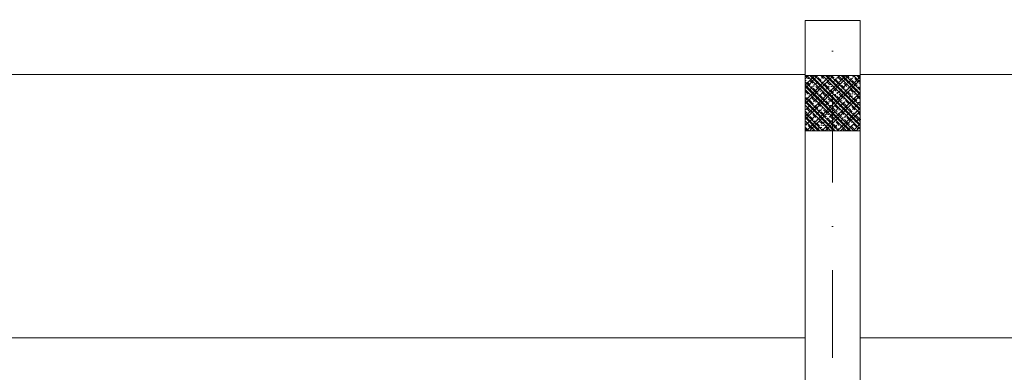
# Model space of a CAD drawing. Header units: millimetres. Extents: x -1695604 to 5289369, y -1488057 to 2187451.
# Tile 150 of 656: x 57050 to 60623, y -32230 to -30952. Entities that reach past the tile are written whole.
import ezdxf

# ---------------------------------------------------------------- set-up
doc = ezdxf.new("R2010")
doc.units = ezdxf.units.MM
doc.linetypes.add('CENTERX2', pattern=[101.6, 63.5, -12.7, 12.7, -12.7])
doc.linetypes.add('DASHDOT', pattern=[25.4, 12.7, -6.35, 0, -6.35])
for name, color, linetype, lineweight in [('A99_N_sraf', 252, 'Continuous', 0), ('A99_N_sraf @ 100', 252, 'Continuous', 0), ('A99_N_sraf @ 200 VP1', 252, 'Continuous', 0), ('A99_N_sraf @ 200 VP10', 252, 'Continuous', 0), ('A99_N_sraf @ 200 VP11', 252, 'Continuous', 0), ('A99_N_sraf @ 200 VP12', 252, 'Continuous', 0), ('A99_N_sraf @ 200 VP13', 252, 'Continuous', 0), ('A99_N_sraf @ 200 VP14', 252, 'Continuous', 0), ('A99_N_sraf @ 200 VP15', 252, 'Continuous', 0), ('A99_N_sraf @ 200 VP16', 252, 'Continuous', 0), ('A99_N_sraf @ 200 VP17', 252, 'Continuous', 0), ('A99_N_sraf @ 200 VP18', 252, 'Continuous', 0), ('A99_N_sraf @ 200 VP19', 252, 'Continuous', 0), ('A99_N_sraf @ 200 VP2', 252, 'Continuous', 0), ('A99_N_sraf @ 200 VP20', 252, 'Continuous', 0), ('A99_N_sraf @ 200 VP21', 252, 'Continuous', 0), ('A99_N_sraf @ 200 VP22', 252, 'Continuous', 0), ('A99_N_sraf @ 200 VP23', 252, 'Continuous', 0), ('A99_N_sraf @ 200 VP24', 252, 'Continuous', 0), ('A99_N_sraf @ 200 VP25', 252, 'Continuous', 0), ('A99_N_sraf @ 200 VP26', 252, 'Continuous', 0), ('A99_N_sraf @ 200 VP27', 252, 'Continuous', 0), ('A99_N_sraf @ 200 VP28', 252, 'Continuous', 0), ('A99_N_sraf @ 200 VP29', 252, 'Continuous', 0), ('A99_N_sraf @ 200 VP3', 252, 'Continuous', 0), ('A99_N_sraf @ 200 VP30', 252, 'Continuous', 0), ('A99_N_sraf @ 200 VP31', 252, 'Continuous', 0), ('A99_N_sraf @ 200 VP32', 252, 'Continuous', 0), ('A99_N_sraf @ 200 VP33', 252, 'Continuous', 0), ('A99_N_sraf @ 200 VP34', 252, 'Continuous', 0), ('A99_N_sraf @ 200 VP35', 252, 'Continuous', 0), ('A99_N_sraf @ 200 VP36', 252, 'Continuous', 0), ('A99_N_sraf @ 200 VP37', 252, 'Continuous', 0), ('A99_N_sraf @ 200 VP38', 252, 'Continuous', 0), ('A99_N_sraf @ 200 VP39', 252, 'Continuous', 0), ('A99_N_sraf @ 200 VP4', 252, 'Continuous', 0), ('A99_N_sraf @ 200 VP40', 252, 'Continuous', 0), ('A99_N_sraf @ 200 VP41', 252, 'Continuous', 0), ('A99_N_sraf @ 200 VP43', 252, 'Continuous', 0), ('A99_N_sraf @ 200 VP46', 252, 'Continuous', 0), ('A99_N_sraf @ 200 VP47', 252, 'Continuous', 0), ('A99_N_sraf @ 200 VP48', 252, 'Continuous', 0), ('A99_N_sraf @ 200 VP49', 252, 'Continuous', 0), ('A99_N_sraf @ 200 VP5', 252, 'Continuous', 0), ('A99_N_sraf @ 200 VP50', 252, 'Continuous', 0), ('A99_N_sraf @ 200 VP51', 252, 'Continuous', 0), ('A99_N_sraf @ 200 VP52', 252, 'Continuous', 0), ('A99_N_sraf @ 200 VP53', 252, 'Continuous', 0), ('A99_N_sraf @ 200 VP54', 252, 'Continuous', 0), ('A99_N_sraf @ 200 VP55', 252, 'Continuous', 0), ('A99_N_sraf @ 200 VP6', 252, 'Continuous', 0), ('A99_N_sraf @ 200 VP7', 252, 'Continuous', 0), ('A99_N_sraf @ 200 VP8', 252, 'Continuous', 0), ('A99_N_sraf @ 200 VP9', 252, 'Continuous', 0), ('A99_N_sraf @ 200 VPModel', 252, 'Continuous', 0), ('A99_N_sraf @ 50 (2) VP42', 252, 'Continuous', 0), ('A99_N_sraf @ 50 (2) VP44', 252, 'Continuous', 0), ('A99_N_sraf @ 50 (2) VP45', 252, 'Continuous', 0), ('A99_N_sraf @ 50 (2) VPModel', 252, 'Continuous', 0), ('A99_S_kce-pohl', 7, 'Continuous', 5), ('A99_S_kce-rez-sil', 7, 'Continuous', 15), ('A99_S_osy', 1, 'CENTERX2', 5)]:
    doc.layers.add(name, color=color, linetype=linetype, lineweight=lineweight)
pattern_1 = [(45, (54240, -250), (-28.28427, 28.28427), []), (45, (54251.314, -250), (-28.28427, 28.28427), []), (45, (54273.94, -250), (-16.970563, 39.59798), [16, -8, 0, -8])]
pattern_2 = [(315, (-250, -54240), (28.284271, 28.284271), []), (315, (-250, -54251.314), (28.284271, 28.284271), []), (315, (-250, -54273.94), (39.59798, 16.970563), [16, -8, 0, -8])]
pattern_3 = [(135, (250, 54240), (-28.284271, -28.284271), []), (135, (250, 54251.314), (-28.284271, -28.284271), []), (135, (250, 54273.94), (-39.59798, -16.970563), [16, -8, 0, -8])]

# ---------------------------------------------------------------- blocks, each defined once
blk = doc.blocks.new('*U6494')
at = {"layer": 'A99_N_sraf @ 100', "lineweight": 0, "ltscale": 2, "transparency": 33554687}
h = blk.add_hatch(dxfattribs=at)
h.set_pattern_fill('ZELEZOBETON', color=256, scale=8)
h.set_pattern_definition(pattern_1)
h.paths.add_polyline_path([(60100, -31355), (60100, -31155), (59900, -31155), (59900, -31355)])
at = {"layer": 'A99_N_sraf @ 200 VP1', "lineweight": 0, "ltscale": 2, "transparency": 33554687}
h = blk.add_hatch(dxfattribs=at)
h.set_pattern_fill('ZELEZOBETON', color=256, scale=8)
h.set_pattern_definition(pattern_1)
h.paths.add_polyline_path([(60100, -31355), (60100, -31155), (59900, -31155), (59900, -31355)])
at = {"layer": 'A99_N_sraf @ 200 VP10', "lineweight": 0, "ltscale": 2, "transparency": 33554687}
h = blk.add_hatch(dxfattribs=at)
h.set_pattern_fill('ZELEZOBETON', color=256, scale=8)
h.set_pattern_definition(pattern_1)
h.paths.add_polyline_path([(60100, -31355), (60100, -31155), (59900, -31155), (59900, -31355)])
at = {"layer": 'A99_N_sraf @ 200 VP11', "lineweight": 0, "ltscale": 2, "transparency": 33554687}
h = blk.add_hatch(dxfattribs=at)
h.set_pattern_fill('ZELEZOBETON', color=256, scale=8)
h.set_pattern_definition(pattern_1)
h.paths.add_polyline_path([(60100, -31355), (60100, -31155), (59900, -31155), (59900, -31355)])
at = {"layer": 'A99_N_sraf @ 200 VP12', "lineweight": 0, "ltscale": 2, "transparency": 33554687}
h = blk.add_hatch(dxfattribs=at)
h.set_pattern_fill('ZELEZOBETON', color=256, scale=8)
h.set_pattern_definition(pattern_1)
h.paths.add_polyline_path([(60100, -31355), (60100, -31155), (59900, -31155), (59900, -31355)])
at = {"layer": 'A99_N_sraf @ 200 VP13', "lineweight": 0, "ltscale": 2, "transparency": 33554687}
h = blk.add_hatch(dxfattribs=at)
h.set_pattern_fill('ZELEZOBETON', color=256, scale=8)
h.set_pattern_definition(pattern_2)
h.paths.add_polyline_path([(60100, -31355), (60100, -31155), (59900, -31155), (59900, -31355)])
at = {"layer": 'A99_N_sraf @ 200 VP14', "lineweight": 0, "ltscale": 2, "transparency": 33554687}
h = blk.add_hatch(dxfattribs=at)
h.set_pattern_fill('ZELEZOBETON', color=256, scale=8)
h.set_pattern_definition(pattern_2)
h.paths.add_polyline_path([(60100, -31355), (60100, -31155), (59900, -31155), (59900, -31355)])
at = {"layer": 'A99_N_sraf @ 200 VP15', "lineweight": 0, "ltscale": 2, "transparency": 33554687}
h = blk.add_hatch(dxfattribs=at)
h.set_pattern_fill('ZELEZOBETON', color=256, scale=8)
h.set_pattern_definition(pattern_1)
h.paths.add_polyline_path([(60100, -31355), (60100, -31155), (59900, -31155), (59900, -31355)])
at = {"layer": 'A99_N_sraf @ 200 VP16', "lineweight": 0, "ltscale": 2, "transparency": 33554687}
h = blk.add_hatch(dxfattribs=at)
h.set_pattern_fill('ZELEZOBETON', color=256, scale=8)
h.set_pattern_definition(pattern_1)
h.paths.add_polyline_path([(60100, -31355), (60100, -31155), (59900, -31155), (59900, -31355)])
at = {"layer": 'A99_N_sraf @ 200 VP17', "lineweight": 0, "ltscale": 2, "transparency": 33554687}
h = blk.add_hatch(dxfattribs=at)
h.set_pattern_fill('ZELEZOBETON', color=256, scale=8)
h.set_pattern_definition(pattern_1)
h.paths.add_polyline_path([(60100, -31355), (60100, -31155), (59900, -31155), (59900, -31355)])
at = {"layer": 'A99_N_sraf @ 200 VP18', "lineweight": 0, "ltscale": 2, "transparency": 33554687}
h = blk.add_hatch(dxfattribs=at)
h.set_pattern_fill('ZELEZOBETON', color=256, scale=8)
h.set_pattern_definition(pattern_2)
h.paths.add_polyline_path([(60100, -31355), (60100, -31155), (59900, -31155), (59900, -31355)])
at = {"layer": 'A99_N_sraf @ 200 VP19', "lineweight": 0, "ltscale": 2, "transparency": 33554687}
h = blk.add_hatch(dxfattribs=at)
h.set_pattern_fill('ZELEZOBETON', color=256, scale=8)
h.set_pattern_definition(pattern_1)
h.paths.add_polyline_path([(60100, -31355), (60100, -31155), (59900, -31155), (59900, -31355)])
at = {"layer": 'A99_N_sraf @ 200 VP2', "lineweight": 0, "ltscale": 2, "transparency": 33554687}
h = blk.add_hatch(dxfattribs=at)
h.set_pattern_fill('ZELEZOBETON', color=256, scale=8)
h.set_pattern_definition(pattern_1)
h.paths.add_polyline_path([(60100, -31355), (60100, -31155), (59900, -31155), (59900, -31355)])
at = {"layer": 'A99_N_sraf @ 200 VP20', "lineweight": 0, "ltscale": 2, "transparency": 33554687}
h = blk.add_hatch(dxfattribs=at)
h.set_pattern_fill('ZELEZOBETON', color=256, scale=8)
h.set_pattern_definition(pattern_1)
h.paths.add_polyline_path([(60100, -31355), (60100, -31155), (59900, -31155), (59900, -31355)])
at = {"layer": 'A99_N_sraf @ 200 VP21', "lineweight": 0, "ltscale": 2, "transparency": 33554687}
h = blk.add_hatch(dxfattribs=at)
h.set_pattern_fill('ZELEZOBETON', color=256, scale=8)
h.set_pattern_definition(pattern_1)
h.paths.add_polyline_path([(60100, -31355), (60100, -31155), (59900, -31155), (59900, -31355)])
at = {"layer": 'A99_N_sraf @ 200 VP22', "lineweight": 0, "ltscale": 2, "transparency": 33554687}
h = blk.add_hatch(dxfattribs=at)
h.set_pattern_fill('ZELEZOBETON', color=256, scale=8)
h.set_pattern_definition(pattern_1)
h.paths.add_polyline_path([(60100, -31355), (60100, -31155), (59900, -31155), (59900, -31355)])
at = {"layer": 'A99_N_sraf @ 200 VP23', "lineweight": 0, "ltscale": 2, "transparency": 33554687}
h = blk.add_hatch(dxfattribs=at)
h.set_pattern_fill('ZELEZOBETON', color=256, scale=8)
h.set_pattern_definition(pattern_1)
h.paths.add_polyline_path([(60100, -31355), (60100, -31155), (59900, -31155), (59900, -31355)])
at = {"layer": 'A99_N_sraf @ 200 VP24', "lineweight": 0, "ltscale": 2, "transparency": 33554687}
h = blk.add_hatch(dxfattribs=at)
h.set_pattern_fill('ZELEZOBETON', color=256, scale=8)
h.set_pattern_definition(pattern_2)
h.paths.add_polyline_path([(60100, -31355), (60100, -31155), (59900, -31155), (59900, -31355)])
at = {"layer": 'A99_N_sraf @ 200 VP25', "lineweight": 0, "ltscale": 2, "transparency": 33554687}
h = blk.add_hatch(dxfattribs=at)
h.set_pattern_fill('ZELEZOBETON', color=256, scale=8)
h.set_pattern_definition(pattern_1)
h.paths.add_polyline_path([(60100, -31355), (60100, -31155), (59900, -31155), (59900, -31355)])
at = {"layer": 'A99_N_sraf @ 200 VP26', "lineweight": 0, "ltscale": 2, "transparency": 33554687}
h = blk.add_hatch(dxfattribs=at)
h.set_pattern_fill('ZELEZOBETON', color=256, scale=8)
h.set_pattern_definition(pattern_1)
h.paths.add_polyline_path([(60100, -31355), (60100, -31155), (59900, -31155), (59900, -31355)])
at = {"layer": 'A99_N_sraf @ 200 VP27', "lineweight": 0, "ltscale": 2, "transparency": 33554687}
h = blk.add_hatch(dxfattribs=at)
h.set_pattern_fill('ZELEZOBETON', color=256, scale=8)
h.set_pattern_definition(pattern_1)
h.paths.add_polyline_path([(60100, -31355), (60100, -31155), (59900, -31155), (59900, -31355)])
at = {"layer": 'A99_N_sraf @ 200 VP28', "lineweight": 0, "ltscale": 2, "transparency": 33554687}
h = blk.add_hatch(dxfattribs=at)
h.set_pattern_fill('ZELEZOBETON', color=256, scale=8)
h.set_pattern_definition(pattern_1)
h.paths.add_polyline_path([(60100, -31355), (60100, -31155), (59900, -31155), (59900, -31355)])
at = {"layer": 'A99_N_sraf @ 200 VP29', "lineweight": 0, "ltscale": 2, "transparency": 33554687}
h = blk.add_hatch(dxfattribs=at)
h.set_pattern_fill('ZELEZOBETON', color=256, scale=8)
h.set_pattern_definition(pattern_1)
h.paths.add_polyline_path([(60100, -31355), (60100, -31155), (59900, -31155), (59900, -31355)])
at = {"layer": 'A99_N_sraf @ 200 VP3', "lineweight": 0, "ltscale": 2, "transparency": 33554687}
h = blk.add_hatch(dxfattribs=at)
h.set_pattern_fill('ZELEZOBETON', color=256, scale=8)
h.set_pattern_definition(pattern_1)
h.paths.add_polyline_path([(60100, -31355), (60100, -31155), (59900, -31155), (59900, -31355)])
at = {"layer": 'A99_N_sraf @ 200 VP30', "lineweight": 0, "ltscale": 2, "transparency": 33554687}
h = blk.add_hatch(dxfattribs=at)
h.set_pattern_fill('ZELEZOBETON', color=256, scale=8)
h.set_pattern_definition(pattern_1)
h.paths.add_polyline_path([(60100, -31355), (60100, -31155), (59900, -31155), (59900, -31355)])
at = {"layer": 'A99_N_sraf @ 200 VP31', "lineweight": 0, "ltscale": 2, "transparency": 33554687}
h = blk.add_hatch(dxfattribs=at)
h.set_pattern_fill('ZELEZOBETON', color=256, scale=8)
h.set_pattern_definition(pattern_1)
h.paths.add_polyline_path([(60100, -31355), (60100, -31155), (59900, -31155), (59900, -31355)])
at = {"layer": 'A99_N_sraf @ 200 VP32', "lineweight": 0, "ltscale": 2, "transparency": 33554687}
h = blk.add_hatch(dxfattribs=at)
h.set_pattern_fill('ZELEZOBETON', color=256, scale=8)
h.set_pattern_definition(pattern_1)
h.paths.add_polyline_path([(60100, -31355), (60100, -31155), (59900, -31155), (59900, -31355)])
at = {"layer": 'A99_N_sraf @ 200 VP33', "lineweight": 0, "ltscale": 2, "transparency": 33554687}
h = blk.add_hatch(dxfattribs=at)
h.set_pattern_fill('ZELEZOBETON', color=256, scale=8)
h.set_pattern_definition(pattern_1)
h.paths.add_polyline_path([(60100, -31355), (60100, -31155), (59900, -31155), (59900, -31355)])
at = {"layer": 'A99_N_sraf @ 200 VP34', "lineweight": 0, "ltscale": 2, "transparency": 33554687}
h = blk.add_hatch(dxfattribs=at)
h.set_pattern_fill('ZELEZOBETON', color=256, scale=8)
h.set_pattern_definition(pattern_1)
h.paths.add_polyline_path([(60100, -31355), (60100, -31155), (59900, -31155), (59900, -31355)])
at = {"layer": 'A99_N_sraf @ 200 VP35', "lineweight": 0, "ltscale": 2, "transparency": 33554687}
h = blk.add_hatch(dxfattribs=at)
h.set_pattern_fill('ZELEZOBETON', color=256, scale=8)
h.set_pattern_definition(pattern_1)
h.paths.add_polyline_path([(60100, -31355), (60100, -31155), (59900, -31155), (59900, -31355)])
at = {"layer": 'A99_N_sraf @ 200 VP36', "lineweight": 0, "ltscale": 2, "transparency": 33554687}
h = blk.add_hatch(dxfattribs=at)
h.set_pattern_fill('ZELEZOBETON', color=256, scale=8)
h.set_pattern_definition(pattern_1)
h.paths.add_polyline_path([(60100, -31355), (60100, -31155), (59900, -31155), (59900, -31355)])
at = {"layer": 'A99_N_sraf @ 200 VP37', "lineweight": 0, "ltscale": 2, "transparency": 33554687}
h = blk.add_hatch(dxfattribs=at)
h.set_pattern_fill('ZELEZOBETON', color=256, scale=8)
h.set_pattern_definition(pattern_1)
h.paths.add_polyline_path([(60100, -31355), (60100, -31155), (59900, -31155), (59900, -31355)])
at = {"layer": 'A99_N_sraf @ 200 VP38', "lineweight": 0, "ltscale": 2, "transparency": 33554687}
h = blk.add_hatch(dxfattribs=at)
h.set_pattern_fill('ZELEZOBETON', color=256, scale=8)
h.set_pattern_definition(pattern_1)
h.paths.add_polyline_path([(60100, -31355), (60100, -31155), (59900, -31155), (59900, -31355)])
at = {"layer": 'A99_N_sraf @ 200 VP39', "lineweight": 0, "ltscale": 2, "transparency": 33554687}
h = blk.add_hatch(dxfattribs=at)
h.set_pattern_fill('ZELEZOBETON', color=256, scale=8)
h.set_pattern_definition(pattern_1)
h.paths.add_polyline_path([(60100, -31355), (60100, -31155), (59900, -31155), (59900, -31355)])
at = {"layer": 'A99_N_sraf @ 200 VP4', "lineweight": 0, "ltscale": 2, "transparency": 33554687}
h = blk.add_hatch(dxfattribs=at)
h.set_pattern_fill('ZELEZOBETON', color=256, scale=8)
h.set_pattern_definition(pattern_1)
h.paths.add_polyline_path([(60100, -31355), (60100, -31155), (59900, -31155), (59900, -31355)])
at = {"layer": 'A99_N_sraf @ 200 VP40', "lineweight": 0, "ltscale": 2, "transparency": 33554687}
h = blk.add_hatch(dxfattribs=at)
h.set_pattern_fill('ZELEZOBETON', color=256, scale=8)
h.set_pattern_definition(pattern_1)
h.paths.add_polyline_path([(60100, -31355), (60100, -31155), (59900, -31155), (59900, -31355)])
at = {"layer": 'A99_N_sraf @ 200 VP41', "lineweight": 0, "ltscale": 2, "transparency": 33554687}
h = blk.add_hatch(dxfattribs=at)
h.set_pattern_fill('ZELEZOBETON', color=256, scale=8)
h.set_pattern_definition(pattern_3)
h.paths.add_polyline_path([(60100, -31355), (60100, -31155), (59900, -31155), (59900, -31355)])
at = {"layer": 'A99_N_sraf @ 200 VP43', "lineweight": 0, "ltscale": 2, "transparency": 33554687}
h = blk.add_hatch(dxfattribs=at)
h.set_pattern_fill('ZELEZOBETON', color=256, scale=8)
h.set_pattern_definition(pattern_1)
h.paths.add_polyline_path([(60100, -31355), (60100, -31155), (59900, -31155), (59900, -31355)])
at = {"layer": 'A99_N_sraf @ 200 VP46', "lineweight": 0, "ltscale": 2, "transparency": 33554687}
h = blk.add_hatch(dxfattribs=at)
h.set_pattern_fill('ZELEZOBETON', color=256, scale=8)
h.set_pattern_definition(pattern_1)
h.paths.add_polyline_path([(60100, -31355), (60100, -31155), (59900, -31155), (59900, -31355)])
at = {"layer": 'A99_N_sraf @ 200 VP47', "lineweight": 0, "ltscale": 2, "transparency": 33554687}
h = blk.add_hatch(dxfattribs=at)
h.set_pattern_fill('ZELEZOBETON', color=256, scale=8)
h.set_pattern_definition(pattern_1)
h.paths.add_polyline_path([(60100, -31355), (60100, -31155), (59900, -31155), (59900, -31355)])
at = {"layer": 'A99_N_sraf @ 200 VP48', "lineweight": 0, "ltscale": 2, "transparency": 33554687}
h = blk.add_hatch(dxfattribs=at)
h.set_pattern_fill('ZELEZOBETON', color=256, scale=8)
h.set_pattern_definition(pattern_1)
h.paths.add_polyline_path([(60100, -31355), (60100, -31155), (59900, -31155), (59900, -31355)])
at = {"layer": 'A99_N_sraf @ 200 VP49', "lineweight": 0, "ltscale": 2, "transparency": 33554687}
h = blk.add_hatch(dxfattribs=at)
h.set_pattern_fill('ZELEZOBETON', color=256, scale=8)
h.set_pattern_definition(pattern_1)
h.paths.add_polyline_path([(60100, -31355), (60100, -31155), (59900, -31155), (59900, -31355)])
at = {"layer": 'A99_N_sraf @ 200 VP5', "lineweight": 0, "ltscale": 2, "transparency": 33554687}
h = blk.add_hatch(dxfattribs=at)
h.set_pattern_fill('ZELEZOBETON', color=256, scale=8)
h.set_pattern_definition(pattern_1)
h.paths.add_polyline_path([(60100, -31355), (60100, -31155), (59900, -31155), (59900, -31355)])
at = {"layer": 'A99_N_sraf @ 200 VP50', "lineweight": 0, "ltscale": 2, "transparency": 33554687}
h = blk.add_hatch(dxfattribs=at)
h.set_pattern_fill('ZELEZOBETON', color=256, scale=8)
h.set_pattern_definition(pattern_1)
h.paths.add_polyline_path([(60100, -31355), (60100, -31155), (59900, -31155), (59900, -31355)])
at = {"layer": 'A99_N_sraf @ 200 VP51', "lineweight": 0, "ltscale": 2, "transparency": 33554687}
h = blk.add_hatch(dxfattribs=at)
h.set_pattern_fill('ZELEZOBETON', color=256, scale=8)
h.set_pattern_definition([(135, (250, 54240), (-28.284271, -28.284271), []), (135, (250, 54251.314), (-28.284271, -28.284271), []), (135, (250, 54273.94), (-39.59798, -16.970563), [16, -8, 0, -8])])
h.paths.add_polyline_path([(60100, -31355), (60100, -31155), (59900, -31155), (59900, -31355)])
at = {"layer": 'A99_N_sraf @ 200 VP52', "lineweight": 0, "ltscale": 2, "transparency": 33554687}
h = blk.add_hatch(dxfattribs=at)
h.set_pattern_fill('ZELEZOBETON', color=256, scale=8)
h.set_pattern_definition(pattern_1)
h.paths.add_polyline_path([(60100, -31355), (60100, -31155), (59900, -31155), (59900, -31355)])
at = {"layer": 'A99_N_sraf @ 200 VP53', "lineweight": 0, "ltscale": 2, "transparency": 33554687}
h = blk.add_hatch(dxfattribs=at)
h.set_pattern_fill('ZELEZOBETON', color=256, scale=8)
h.set_pattern_definition(pattern_1)
h.paths.add_polyline_path([(60100, -31355), (60100, -31155), (59900, -31155), (59900, -31355)])
at = {"layer": 'A99_N_sraf @ 200 VP54', "lineweight": 0, "ltscale": 2, "transparency": 33554687}
h = blk.add_hatch(dxfattribs=at)
h.set_pattern_fill('ZELEZOBETON', color=256, scale=8)
h.set_pattern_definition(pattern_1)
h.paths.add_polyline_path([(60100, -31355), (60100, -31155), (59900, -31155), (59900, -31355)])
at = {"layer": 'A99_N_sraf @ 200 VP55', "lineweight": 0, "ltscale": 2, "transparency": 33554687}
h = blk.add_hatch(dxfattribs=at)
h.set_pattern_fill('ZELEZOBETON', color=256, scale=8)
h.set_pattern_definition(pattern_1)
h.paths.add_polyline_path([(60100, -31355), (60100, -31155), (59900, -31155), (59900, -31355)])
at = {"layer": 'A99_N_sraf @ 200 VP6', "lineweight": 0, "ltscale": 2, "transparency": 33554687}
h = blk.add_hatch(dxfattribs=at)
h.set_pattern_fill('ZELEZOBETON', color=256, scale=8)
h.set_pattern_definition(pattern_1)
h.paths.add_polyline_path([(60100, -31355), (60100, -31155), (59900, -31155), (59900, -31355)])
at = {"layer": 'A99_N_sraf @ 200 VP7', "lineweight": 0, "ltscale": 2, "transparency": 33554687}
h = blk.add_hatch(dxfattribs=at)
h.set_pattern_fill('ZELEZOBETON', color=256, scale=8)
h.set_pattern_definition(pattern_1)
h.paths.add_polyline_path([(60100, -31355), (60100, -31155), (59900, -31155), (59900, -31355)])
at = {"layer": 'A99_N_sraf @ 200 VP8', "lineweight": 0, "ltscale": 2, "transparency": 33554687}
h = blk.add_hatch(dxfattribs=at)
h.set_pattern_fill('ZELEZOBETON', color=256, scale=8)
h.set_pattern_definition(pattern_1)
h.paths.add_polyline_path([(60100, -31355), (60100, -31155), (59900, -31155), (59900, -31355)])
at = {"layer": 'A99_N_sraf @ 200 VP9', "lineweight": 0, "ltscale": 2, "transparency": 33554687}
h = blk.add_hatch(dxfattribs=at)
h.set_pattern_fill('ZELEZOBETON', color=256, scale=8)
h.set_pattern_definition(pattern_1)
h.paths.add_polyline_path([(60100, -31355), (60100, -31155), (59900, -31155), (59900, -31355)])
at = {"layer": 'A99_N_sraf @ 200 VPModel', "lineweight": 0, "ltscale": 2, "transparency": 33554687}
h = blk.add_hatch(dxfattribs=at)
h.set_pattern_fill('ZELEZOBETON', color=256, scale=8)
h.set_pattern_definition(pattern_1)
h.paths.add_polyline_path([(60100, -31355), (60100, -31155), (59900, -31155), (59900, -31355)])
at = {"layer": 'A99_N_sraf @ 50 (2) VP42', "lineweight": 0, "ltscale": 2, "transparency": 33554687}
h = blk.add_hatch(dxfattribs=at)
h.set_pattern_fill('ZELEZOBETON', color=256, scale=8)
h.set_pattern_definition(pattern_3)
h.paths.add_polyline_path([(60100, -31355), (60100, -31155), (59900, -31155), (59900, -31355)])
at = {"layer": 'A99_N_sraf @ 50 (2) VP44', "lineweight": 0, "ltscale": 2, "transparency": 33554687}
h = blk.add_hatch(dxfattribs=at)
h.set_pattern_fill('ZELEZOBETON', color=256, scale=8)
h.set_pattern_definition(pattern_1)
h.paths.add_polyline_path([(60100, -31355), (60100, -31155), (59900, -31155), (59900, -31355)])
at = {"layer": 'A99_N_sraf @ 50 (2) VP45', "lineweight": 0, "ltscale": 2, "transparency": 33554687}
h = blk.add_hatch(dxfattribs=at)
h.set_pattern_fill('ZELEZOBETON', color=256, scale=8)
h.set_pattern_definition(pattern_3)
h.paths.add_polyline_path([(60100, -31355), (60100, -31155), (59900, -31155), (59900, -31355)])
at = {"layer": 'A99_N_sraf @ 50 (2) VPModel', "lineweight": 0, "ltscale": 2, "transparency": 33554687}
h = blk.add_hatch(dxfattribs=at)
h.set_pattern_fill('ZELEZOBETON', color=256, scale=8)
h.set_pattern_definition(pattern_1)
h.paths.add_polyline_path([(60100, -31355), (60100, -31155), (59900, -31155), (59900, -31355)])

msp = doc.modelspace()

# ---------------------------------------------------------------- linework, layer by layer
at = {"layer": 'A99_S_kce-pohl', "linetype": 'Continuous'}
for p, q in [((59900, -33515), (59900, -30955)), ((60100, -30955), (59900, -30955)), ((60100, -33515), (60100, -30955)), ((59900, -31150.5), (54100, -31150.5)), ((65900, -31150.5), (60100, -31150.5)), ((59900, -32105), (54100, -32105)), ((65900, -32105), (60100, -32105))]:
    msp.add_line(p, q, dxfattribs=at)
at = {"layer": 'A99_S_kce-rez-sil', "linetype": 'Continuous', "flags": 128}
msp.add_lwpolyline([(59900, -31155), (60100, -31155), (60100, -31355), (59900, -31355)], close=True, dxfattribs=at)
at = {"layer": 'A99_S_osy', "linetype": 'DASHDOT', "lineweight": 5, "ltscale": 25}
msp.add_line((60000, -28685), (60000, -34460), dxfattribs=at)

# ---------------------------------------------------------------- block references
at = {"layer": 'A99_N_sraf', "color": 3, "linetype": 'Continuous', "lineweight": 18}
msp.add_blockref('*U6494', (0, 0), dxfattribs=at)

doc.saveas('drawing.dxf')
